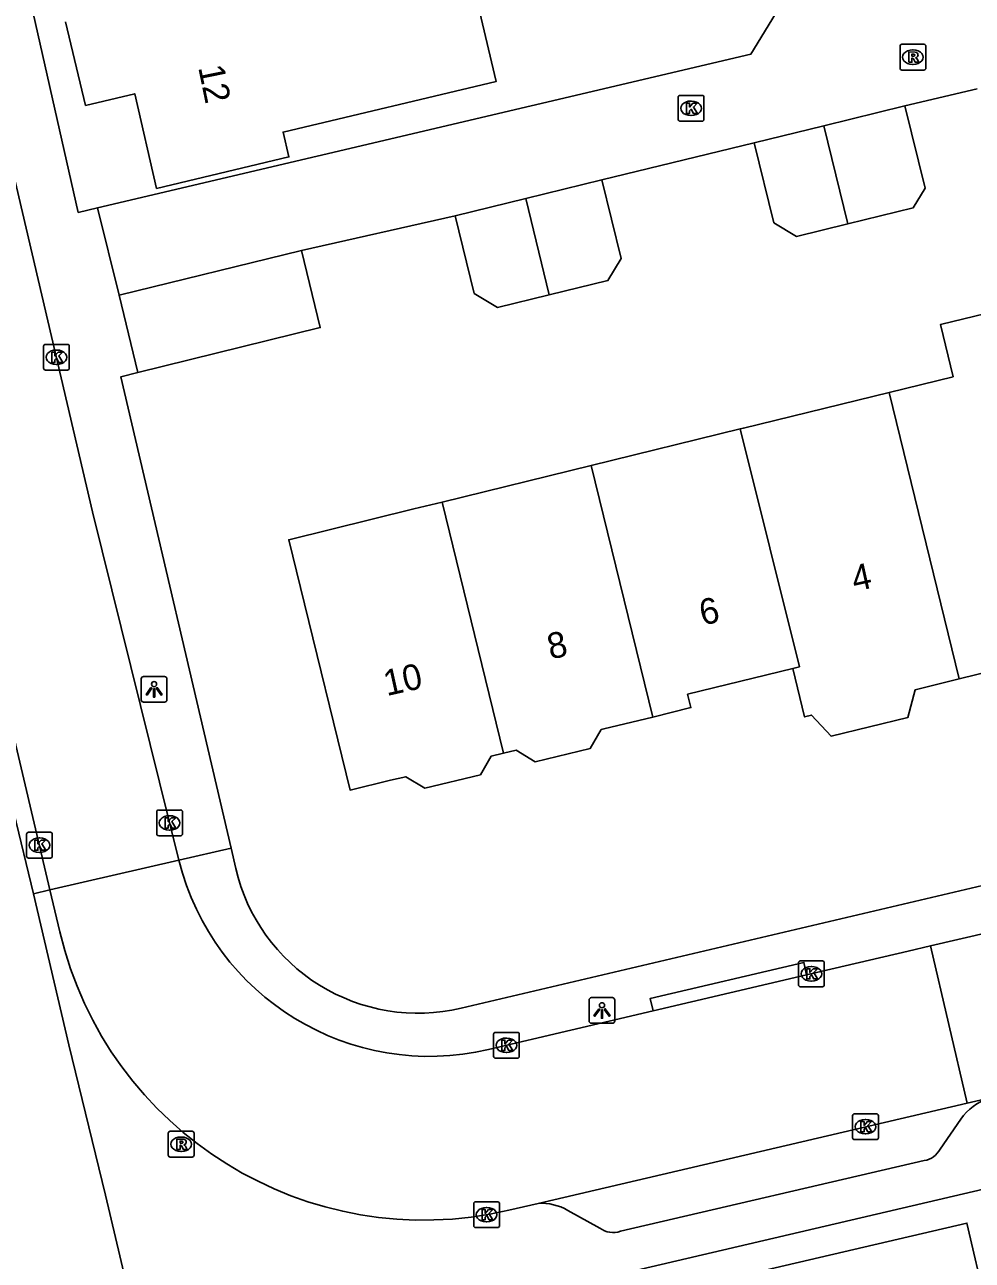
# Model space of a CAD drawing. Extents: x 158461 to 159795, y 387220 to 388672.
# Drawn here: x 159252.54 to 159289.3, y 388368.24 to 388416.18 of the extents above; entities that cross this region are included whole.
import ezdxf

# ---------------------------------------------------------------- set-up
doc = ezdxf.new("R2010")
doc.units = 0
for name, color, linetype in [('IMGEO_Kolk', 7, 'Continuous'), ('IMGEO_Lichtpunt', 7, 'Continuous'), ('IMGEO_Muur', 7, 'Continuous'), ('IMGEO_Pand', 7, 'Continuous'), ('IMGEO_Pand_nummerreeks', 7, 'Continuous'), ('IMGEO_Rijbaan_lokaal_open', 7, 'Continuous'), ('IMGEO_Rioolput', 7, 'Continuous'), ('IMGEO_Voetpad_open', 7, 'Continuous')]:
    doc.layers.add(name, color=color, linetype=linetype)

msp = doc.modelspace()

# ---------------------------------------------------------------- linework, layer by layer
at = {"layer": 'IMGEO_Kolk'}
for p, q in [((159277.89, 388412.514), (159277.89, 388413.366)), ((159277.965, 388413.44), (159278.817, 388413.44)), ((159278.378, 388413.22), (159278.403, 388413.22)), ((159278.891, 388413.366), (159278.891, 388412.514)), ((159278.817, 388412.44), (159277.965, 388412.44)), ((159278.401, 388412.66), (159278.376, 388412.66)), ((159253.273, 388402.855), (159253.273, 388403.707)), ((159253.348, 388403.781), (159254.2, 388403.781)), ((159254.274, 388403.707), (159254.274, 388402.855)), ((159253.761, 388403.561), (159253.786, 388403.561)), ((159254.2, 388402.781), (159253.348, 388402.781)), ((159253.784, 388403.001), (159253.759, 388403.001)), ((159257.665, 388384.788), (159257.665, 388385.64)), ((159257.74, 388385.714), (159258.592, 388385.714)), ((159258.153, 388385.494), (159258.178, 388385.494)), ((159258.666, 388385.64), (159258.666, 388384.788)), ((159258.176, 388384.934), (159258.151, 388384.934)), ((159252.613, 388383.924), (159252.613, 388384.776)), ((159252.688, 388384.85), (159253.54, 388384.85)), ((159253.101, 388384.63), (159253.126, 388384.63)), ((159253.614, 388384.776), (159253.614, 388383.924)), ((159258.592, 388384.714), (159257.74, 388384.714)), ((159253.124, 388384.07), (159253.099, 388384.07)), ((159253.54, 388383.85), (159252.688, 388383.85)), ((159282.556, 388378.932), (159282.556, 388379.784)), ((159282.631, 388379.858), (159283.483, 388379.858)), ((159283.044, 388379.638), (159283.069, 388379.638)), ((159283.557, 388379.784), (159283.557, 388378.932)), ((159283.483, 388378.858), (159282.631, 388378.858)), ((159283.067, 388379.078), (159283.042, 388379.078)), ((159270.728, 388376.159), (159270.728, 388377.011)), ((159270.803, 388377.085), (159271.655, 388377.085)), ((159271.216, 388376.865), (159271.241, 388376.865)), ((159271.729, 388377.011), (159271.729, 388376.159)), ((159271.239, 388376.305), (159271.214, 388376.305)), ((159271.655, 388376.085), (159270.803, 388376.085)), ((159284.73, 388373.927), (159285.582, 388373.927)), ((159284.655, 388373.001), (159284.655, 388373.853)), ((159285.143, 388373.707), (159285.168, 388373.707)), ((159285.656, 388373.853), (159285.656, 388373.001)), ((159285.582, 388372.927), (159284.73, 388372.927)), ((159285.166, 388373.147), (159285.141, 388373.147)), ((159269.961, 388369.588), (159269.961, 388370.44)), ((159270.036, 388370.514), (159270.888, 388370.514)), ((159270.449, 388370.294), (159270.474, 388370.294)), ((159270.962, 388370.44), (159270.962, 388369.588)), ((159270.472, 388369.734), (159270.447, 388369.734)), ((159270.888, 388369.514), (159270.036, 388369.514))]:
    msp.add_line(p, q, dxfattribs=at)
for points in [[(159277.89, 388412.514), (159277.89, 388413.366)], [(159277.965, 388413.44), (159278.817, 388413.44)], [(159278.891, 388413.366), (159278.891, 388412.514)], [(159278.211, 388413.14), (159278.334, 388413.14), (159278.334, 388412.989), (159278.464, 388413.14), (159278.628, 388413.14), (159278.482, 388412.989), (159278.635, 388412.74), (159278.483, 388412.74), (159278.398, 388412.904), (159278.334, 388412.837), (159278.334, 388412.74), (159278.211, 388412.74), (159278.211, 388413.14)], [(159278.817, 388412.44), (159277.965, 388412.44)], [(159253.273, 388402.855), (159253.273, 388403.707)], [(159253.348, 388403.781), (159254.2, 388403.781)], [(159254.274, 388403.707), (159254.274, 388402.855)], [(159253.594, 388403.481), (159253.717, 388403.481), (159253.717, 388403.33), (159253.847, 388403.481), (159254.011, 388403.481), (159253.865, 388403.33), (159254.018, 388403.081), (159253.866, 388403.081), (159253.781, 388403.245), (159253.717, 388403.178), (159253.717, 388403.081), (159253.594, 388403.081), (159253.594, 388403.481)], [(159254.2, 388402.781), (159253.348, 388402.781)], [(159257.665, 388384.788), (159257.665, 388385.64)], [(159257.74, 388385.714), (159258.592, 388385.714)], [(159257.986, 388385.414), (159258.109, 388385.414), (159258.109, 388385.263), (159258.239, 388385.414), (159258.403, 388385.414), (159258.257, 388385.263), (159258.41, 388385.014), (159258.258, 388385.014), (159258.173, 388385.178), (159258.109, 388385.111), (159258.109, 388385.014), (159257.986, 388385.014), (159257.986, 388385.414)], [(159258.666, 388385.64), (159258.666, 388384.788)], [(159252.613, 388383.924), (159252.613, 388384.776)], [(159252.688, 388384.85), (159253.54, 388384.85)], [(159252.934, 388384.55), (159253.057, 388384.55), (159253.057, 388384.399), (159253.187, 388384.55), (159253.351, 388384.55), (159253.205, 388384.399), (159253.358, 388384.15), (159253.206, 388384.15), (159253.121, 388384.314), (159253.057, 388384.247), (159253.057, 388384.15), (159252.934, 388384.15), (159252.934, 388384.55)], [(159253.614, 388384.776), (159253.614, 388383.924)], [(159258.592, 388384.714), (159257.74, 388384.714)], [(159253.54, 388383.85), (159252.688, 388383.85)], [(159282.556, 388378.932), (159282.556, 388379.784)], [(159282.631, 388379.858), (159283.483, 388379.858)], [(159283.557, 388379.784), (159283.557, 388378.932)], [(159282.877, 388379.558), (159283, 388379.558), (159283, 388379.407), (159283.13, 388379.558), (159283.294, 388379.558), (159283.148, 388379.407), (159283.301, 388379.158), (159283.149, 388379.158), (159283.064, 388379.322), (159283, 388379.255), (159283, 388379.158), (159282.877, 388379.158), (159282.877, 388379.558)], [(159283.483, 388378.858), (159282.631, 388378.858)], [(159270.728, 388376.159), (159270.728, 388377.011)], [(159270.803, 388377.085), (159271.655, 388377.085)], [(159271.049, 388376.785), (159271.172, 388376.785), (159271.172, 388376.634), (159271.302, 388376.785), (159271.466, 388376.785), (159271.32, 388376.634), (159271.473, 388376.385), (159271.321, 388376.385), (159271.236, 388376.549), (159271.172, 388376.482), (159271.172, 388376.385), (159271.049, 388376.385), (159271.049, 388376.785)], [(159271.729, 388377.011), (159271.729, 388376.159)], [(159271.655, 388376.085), (159270.803, 388376.085)], [(159284.73, 388373.927), (159285.582, 388373.927)], [(159284.655, 388373.001), (159284.655, 388373.853)], [(159284.976, 388373.627), (159285.099, 388373.627), (159285.099, 388373.476), (159285.229, 388373.627), (159285.393, 388373.627), (159285.247, 388373.476), (159285.4, 388373.227), (159285.248, 388373.227), (159285.163, 388373.391), (159285.099, 388373.324), (159285.099, 388373.227), (159284.976, 388373.227), (159284.976, 388373.627)], [(159285.656, 388373.853), (159285.656, 388373.001)], [(159285.582, 388372.927), (159284.73, 388372.927)], [(159269.961, 388369.588), (159269.961, 388370.44)], [(159270.036, 388370.514), (159270.888, 388370.514)], [(159270.282, 388370.214), (159270.405, 388370.214), (159270.405, 388370.063), (159270.535, 388370.214), (159270.699, 388370.214), (159270.553, 388370.063), (159270.706, 388369.814), (159270.554, 388369.814), (159270.469, 388369.978), (159270.405, 388369.911), (159270.405, 388369.814), (159270.282, 388369.814), (159270.282, 388370.214)], [(159270.962, 388370.44), (159270.962, 388369.588)], [(159270.888, 388369.514), (159270.036, 388369.514)]]:
    msp.add_lwpolyline(points, dxfattribs=at)
for centre, start, end in [((159277.967, 388413.364), 91.552, 178.448), ((159277.967, 388413.364), 91.552, 178.448), ((159278.815, 388413.364), 1.552, 88.448), ((159278.815, 388413.364), 1.552, 88.448), ((159277.967, 388412.516), 181.552, 268.448), ((159277.967, 388412.516), 181.552, 268.448), ((159278.815, 388412.516), 271.552, 358.448), ((159278.815, 388412.516), 271.552, 358.448), ((159253.35, 388403.705), 91.552, 178.448), ((159253.35, 388403.705), 91.552, 178.448), ((159254.198, 388403.705), 1.552, 88.448), ((159254.198, 388403.705), 1.552, 88.448), ((159253.35, 388402.857), 181.552, 268.448), ((159253.35, 388402.857), 181.552, 268.448), ((159254.198, 388402.857), 271.552, 358.448), ((159254.198, 388402.857), 271.552, 358.448), ((159257.742, 388385.638), 91.552, 178.448), ((159257.742, 388385.638), 91.552, 178.448), ((159258.59, 388385.638), 1.552, 88.448), ((159258.59, 388385.638), 1.552, 88.448), ((159252.69, 388384.774), 91.552, 178.448), ((159252.69, 388384.774), 91.552, 178.448), ((159253.538, 388384.774), 1.552, 88.448), ((159253.538, 388384.774), 1.552, 88.448), ((159257.742, 388384.79), 181.552, 268.448), ((159257.742, 388384.79), 181.552, 268.448), ((159258.59, 388384.79), 271.552, 358.448), ((159258.59, 388384.79), 271.552, 358.448), ((159252.69, 388383.926), 181.552, 268.448), ((159252.69, 388383.926), 181.552, 268.448), ((159253.538, 388383.926), 271.552, 358.448), ((159253.538, 388383.926), 271.552, 358.448), ((159282.633, 388379.782), 91.552, 178.448), ((159282.633, 388379.782), 91.552, 178.448), ((159283.481, 388379.782), 1.552, 88.448), ((159283.481, 388379.782), 1.552, 88.448), ((159282.633, 388378.934), 181.552, 268.448), ((159282.633, 388378.934), 181.552, 268.448), ((159283.481, 388378.934), 271.552, 358.448), ((159283.481, 388378.934), 271.552, 358.448), ((159270.805, 388377.009), 91.552, 178.448), ((159270.805, 388377.009), 91.552, 178.448), ((159271.653, 388377.009), 1.552, 88.448), ((159271.653, 388377.009), 1.552, 88.448), ((159270.805, 388376.161), 181.552, 268.448), ((159270.805, 388376.161), 181.552, 268.448), ((159271.653, 388376.161), 271.552, 358.448), ((159271.653, 388376.161), 271.552, 358.448), ((159284.732, 388373.851), 91.552, 178.448), ((159284.732, 388373.851), 91.552, 178.448), ((159285.58, 388373.851), 1.552, 88.448), ((159285.58, 388373.851), 1.552, 88.448), ((159284.732, 388373.003), 181.552, 268.448), ((159284.732, 388373.003), 181.552, 268.448), ((159285.58, 388373.003), 271.552, 358.448), ((159285.58, 388373.003), 271.552, 358.448), ((159270.038, 388370.438), 91.552, 178.448), ((159270.038, 388370.438), 91.552, 178.448), ((159270.886, 388370.438), 1.552, 88.448), ((159270.886, 388370.438), 1.552, 88.448), ((159270.038, 388369.59), 181.552, 268.448), ((159270.038, 388369.59), 181.552, 268.448), ((159270.886, 388369.59), 271.552, 358.448), ((159270.886, 388369.59), 271.552, 358.448)]:
    msp.add_arc(centre, 0.0765, start, end, dxfattribs=at)
for centre, major_axis, ratio, start_param, end_param in [((159278.377, 388412.94), (-0.387, 0.002), 0.722429, 4.712389, 7.853982), ((159278.402, 388412.94), (-0.39, 0.002), 0.717154, 1.570796, 4.712389), ((159253.76, 388403.281), (-0.387, 0.002), 0.722429, 4.712389, 7.853982), ((159253.785, 388403.281), (-0.39, 0.002), 0.717154, 1.570796, 4.712389), ((159258.152, 388385.214), (-0.387, 0.002), 0.722429, 4.712389, 7.853982), ((159258.177, 388385.214), (-0.39, 0.002), 0.717154, 1.570796, 4.712389), ((159253.1, 388384.35), (-0.387, 0.002), 0.722429, 4.712389, 7.853982), ((159253.125, 388384.35), (-0.39, 0.002), 0.717154, 1.570796, 4.712389), ((159283.043, 388379.358), (-0.387, 0.002), 0.722429, 4.712389, 7.853982), ((159283.068, 388379.358), (-0.39, 0.002), 0.717154, 1.570796, 4.712389), ((159271.215, 388376.585), (-0.387, 0.002), 0.722429, 4.712389, 7.853982), ((159271.24, 388376.585), (-0.39, 0.002), 0.717154, 1.570796, 4.712389), ((159285.142, 388373.427), (-0.387, 0.002), 0.722429, 4.712389, 7.853982), ((159285.167, 388373.427), (-0.39, 0.002), 0.717154, 1.570796, 4.712389), ((159270.448, 388370.014), (-0.387, 0.002), 0.722429, 4.712389, 7.853982), ((159270.473, 388370.014), (-0.39, 0.002), 0.717154, 1.570796, 4.712389)]:
    msp.add_ellipse(centre, major_axis=major_axis, ratio=ratio, start_param=start_param, end_param=end_param, dxfattribs=at)
at = {"layer": 'IMGEO_Lichtpunt'}
for p, q in [((159257.063, 388390.8), (159257.063, 388389.993)), ((159257.063, 388390.8), (159257.063, 388389.993)), ((159257.965, 388390.895), (159257.157, 388390.895)), ((159257.965, 388390.895), (159257.157, 388390.895)), ((159258.059, 388389.993), (159258.059, 388390.8)), ((159258.059, 388389.993), (159258.059, 388390.8)), ((159257.157, 388389.899), (159257.965, 388389.899)), ((159257.157, 388389.899), (159257.965, 388389.899)), ((159274.437, 388378.339), (159274.437, 388377.532)), ((159274.437, 388378.339), (159274.437, 388377.532)), ((159275.339, 388378.434), (159274.531, 388378.434)), ((159275.339, 388378.434), (159274.531, 388378.434)), ((159275.433, 388377.532), (159275.433, 388378.339)), ((159275.433, 388377.532), (159275.433, 388378.339)), ((159274.531, 388377.438), (159275.339, 388377.438)), ((159274.531, 388377.438), (159275.339, 388377.438))]:
    msp.add_line(p, q, dxfattribs=at)
for points in [[(159257.437, 388390.464), (159257.476, 388390.436), (159257.288, 388390.174), (159257.25, 388390.201), (159257.437, 388390.464)], [(159257.539, 388390.416), (159257.586, 388390.416), (159257.586, 388390.094), (159257.539, 388390.094), (159257.539, 388390.416)], [(159257.649, 388390.436), (159257.687, 388390.463), (159257.874, 388390.201), (159257.835, 388390.173), (159257.649, 388390.436)], [(159274.811, 388378.003), (159274.85, 388377.975), (159274.662, 388377.713), (159274.624, 388377.74), (159274.811, 388378.003)], [(159274.913, 388377.955), (159274.96, 388377.955), (159274.96, 388377.633), (159274.913, 388377.633), (159274.913, 388377.955)], [(159275.023, 388377.975), (159275.061, 388378.002), (159275.248, 388377.74), (159275.209, 388377.712), (159275.023, 388377.975)]]:
    msp.add_lwpolyline(points, dxfattribs=at)
for centre in [(159257.562, 388390.598), (159274.936, 388378.137)]:
    msp.add_circle(centre, 0.0994, dxfattribs=at)
for centre, start, end in [((159257.157, 388390.8), 90, 180), ((159257.157, 388390.8), 90, 180), ((159257.965, 388390.8), 0, 90), ((159257.965, 388390.8), 0, 90), ((159257.157, 388389.993), 180, 270), ((159257.157, 388389.993), 180, 270), ((159257.965, 388389.993), 270, 0), ((159257.965, 388389.993), 270, 360), ((159274.531, 388378.339), 90, 180), ((159274.531, 388378.339), 90, 180), ((159275.339, 388378.339), 0, 90), ((159275.339, 388378.339), 0, 90), ((159274.531, 388377.532), 180, 270), ((159274.531, 388377.532), 180, 270), ((159275.339, 388377.532), 270, 0), ((159275.339, 388377.532), 270, 360)]:
    msp.add_arc(centre, 0.0946, start, end, dxfattribs=at)
at = {"layer": 'IMGEO_Muur'}
for points in [[(159274.933, 388410.159), (159280.838, 388411.6)], [(159263.276, 388407.424), (159269.239, 388408.762)]]:
    msp.add_lwpolyline(points, dxfattribs=at)
at = {"layer": 'IMGEO_Pand'}
for points in [[(159269.416, 388419.935), (159270.833, 388413.985), (159262.565, 388412.017), (159262.795, 388411.054), (159257.658, 388409.831), (159256.812, 388413.503), (159254.904, 388413.049), (159254.131, 388416.295)], [(159283.537, 388412.262), (159286.688, 388413.035)], [(159286.688, 388413.035), (159287.471, 388409.843), (159287.01, 388409.082), (159284.468, 388408.459)], [(159280.838, 388411.6), (159283.537, 388412.262)], [(159284.468, 388408.459), (159283.537, 388412.262)], [(159284.468, 388408.459), (159282.476, 388407.97), (159281.599, 388408.501), (159280.838, 388411.6)], [(159271.978, 388409.434), (159274.933, 388410.159)], [(159274.933, 388410.159), (159275.681, 388407.11), (159275.165, 388406.258), (159272.892, 388405.701)], [(159269.239, 388408.762), (159271.978, 388409.434)], [(159272.892, 388405.701), (159271.978, 388409.434)], [(159272.892, 388405.701), (159270.879, 388405.207), (159269.977, 388405.754), (159269.239, 388408.762)], [(159256.203, 388405.689), (159263.276, 388407.424)], [(159263.276, 388407.424), (159264.01, 388404.429), (159256.938, 388402.694)], [(159256.938, 388402.694), (159256.203, 388405.689)], [(159286.071, 388401.915), (159288.556, 388402.525), (159288.06, 388404.548), (159291.525, 388405.398)], [(159286.071, 388401.915), (159280.422, 388400.529), (159280.293, 388400.497)], [(159288.793, 388390.801), (159286.071, 388401.915)], [(159280.293, 388400.497), (159274.513, 388399.079)], [(159282.332, 388391.204), (159282.597, 388391.269), (159280.293, 388400.497)], [(159268.734, 388397.661), (159274.513, 388399.079)], [(159274.513, 388399.079), (159276.902, 388389.322)], [(159271.121, 388387.92), (159270.64, 388387.805), (159270.219, 388387.076), (159268.061, 388386.556), (159267.325, 388387.006), (159266.726, 388386.868), (159265.167, 388386.486), (159263.237, 388394.353), (159262.783, 388396.202), (159267.64, 388397.393), (159268.734, 388397.661)], [(159271.121, 388387.92), (159268.734, 388397.661)], [(159294.748, 388392.262), (159288.793, 388390.801)], [(159276.902, 388389.322), (159278.384, 388389.685), (159278.256, 388390.204), (159282.332, 388391.204)], [(159282.332, 388391.204), (159282.792, 388389.329), (159283.064, 388389.396), (159283.822, 388388.573), (159286.803, 388389.304), (159287.085, 388390.382), (159288.793, 388390.801)], [(159276.902, 388389.322), (159275.012, 388388.858), (159274.908, 388388.833), (159274.478, 388388.102), (159272.339, 388387.586), (159271.613, 388388.039), (159271.121, 388387.92)], [(159281.583, 388362.221), (159280.318, 388367.645), (159289.09, 388369.689), (159289.827, 388366.523), (159291.394, 388366.888), (159291.924, 388364.613)]]:
    msp.add_lwpolyline(points, dxfattribs=at)
at = {"layer": 'IMGEO_Rijbaan_lokaal_open'}
for points in [[(159281.526, 388428.662), (159283.623, 388419.817), (159280.715, 388415.044), (159255.373, 388409.077)], [(159289.492, 388413.689), (159286.688, 388413.035)], [(159258.527, 388383.762), (159255.179, 388397.277), (159251.856, 388411.49)], [(159280.838, 388411.6), (159274.933, 388410.159)], [(159246.986, 388410.352), (159253.523, 388382.612)], [(159255.373, 388409.077), (159256.203, 388405.689)], [(159269.239, 388408.762), (159263.276, 388407.424)], [(159258.527, 388383.762), (159253.523, 388382.612)], [(159253.907, 388380.981), (159253.523, 388382.612)], [(159287.678, 388380.439), (159298.567, 388382.97)], [(159287.678, 388380.439), (159286.818, 388380.239), (159282.874, 388379.314)], [(159289.106, 388374.334), (159287.678, 388380.439)], [(159282.874, 388379.314), (159276.915, 388377.917)], [(159276.915, 388377.917), (159270.533, 388376.421)], [(159289.936, 388374.529), (159289.106, 388374.334)], [(159272.456, 388370.449), (159289.106, 388374.334)], [(159272.456, 388370.449), (159271.318, 388370.184)]]:
    msp.add_lwpolyline(points, dxfattribs=at)
for centre, radius, start, end in [((159268.247, 388386.17), 10.014, 193.9152, 283.1979), ((159268.023, 388384.307), 14.502, 193.2583, 283.1335)]:
    msp.add_arc(centre, radius, start, end, dxfattribs=at)
at = {"layer": 'IMGEO_Rioolput'}
for p, q in [((159286.497, 388414.498), (159286.497, 388415.35)), ((159286.572, 388415.424), (159287.424, 388415.424)), ((159286.985, 388415.204), (159287.01, 388415.204)), ((159287.498, 388415.35), (159287.498, 388414.498)), ((159287.008, 388414.644), (159286.983, 388414.644)), ((159287.424, 388414.424), (159286.572, 388414.424)), ((159258.111, 388372.321), (159258.111, 388373.173)), ((159258.186, 388373.247), (159259.038, 388373.247)), ((159258.599, 388373.027), (159258.624, 388373.027)), ((159259.112, 388373.173), (159259.112, 388372.321)), ((159258.622, 388372.467), (159258.597, 388372.467)), ((159259.038, 388372.247), (159258.186, 388372.247))]:
    msp.add_line(p, q, dxfattribs=at)
for points in [[(159286.497, 388414.498), (159286.497, 388415.35)], [(159286.572, 388415.424), (159287.424, 388415.424)], [(159287.086, 388415.122), (159286.834, 388415.124), (159286.834, 388414.724)], [(159287.498, 388415.35), (159287.498, 388414.498)], [(159286.834, 388414.724), (159286.958, 388414.724), (159286.958, 388414.886), (159286.969, 388414.886)], [(159287.012, 388415.043), (159286.958, 388415.043), (159286.958, 388414.962)], [(159286.958, 388414.962), (159287.01, 388414.962)], [(159287.016, 388414.857), (159287.087, 388414.724), (159287.227, 388414.724), (159287.162, 388414.85)], [(159287.424, 388414.424), (159286.572, 388414.424)], [(159258.111, 388372.321), (159258.111, 388373.173)], [(159258.186, 388373.247), (159259.038, 388373.247)], [(159258.7, 388372.945), (159258.448, 388372.947), (159258.448, 388372.547)], [(159259.112, 388373.173), (159259.112, 388372.321)], [(159258.448, 388372.547), (159258.572, 388372.547), (159258.572, 388372.709), (159258.583, 388372.709)], [(159258.626, 388372.866), (159258.572, 388372.866), (159258.572, 388372.785)], [(159258.572, 388372.785), (159258.624, 388372.785)], [(159258.63, 388372.68), (159258.701, 388372.547), (159258.841, 388372.547), (159258.776, 388372.673)], [(159259.038, 388372.247), (159258.186, 388372.247)]]:
    msp.add_lwpolyline(points, dxfattribs=at)
for centre, radius, start, end in [((159286.574, 388415.348), 0.0765, 91.552, 178.448), ((159286.574, 388415.348), 0.0765, 91.552, 178.448), ((159287.085, 388415.012), 0.109, 350.3612, 89.416), ((159287.422, 388415.348), 0.0765, 1.552, 88.448), ((159287.422, 388415.348), 0.0765, 1.552, 88.448), ((159286.968, 388414.833), 0.0533, 26.0293, 88.6989), ((159286.994, 388415.151), 0.19, 274.7715, 282.9687), ((159287.018, 388414.947), 0.0964, 77.0061, 93.1865), ((159287.032, 388415.004), 0.0378, 276.6634, 79.6772), ((159287.083, 388415.012), 0.112, 277.5842, 350.9817), ((159287.067, 388414.797), 0.108, 29.5134, 73.7905), ((159286.574, 388414.5), 0.0765, 181.552, 268.448), ((159286.574, 388414.5), 0.0765, 181.552, 268.448), ((159287.422, 388414.5), 0.0765, 271.552, 358.448), ((159287.422, 388414.5), 0.0765, 271.552, 358.448), ((159258.188, 388373.171), 0.0765, 91.552, 178.448), ((159258.188, 388373.171), 0.0765, 91.552, 178.448), ((159258.699, 388372.835), 0.109, 350.3612, 89.416), ((159259.036, 388373.171), 0.0765, 1.552, 88.448), ((159259.036, 388373.171), 0.0765, 1.552, 88.448), ((159258.582, 388372.656), 0.0533, 26.0293, 88.6989), ((159258.608, 388372.974), 0.19, 274.7715, 282.9687), ((159258.632, 388372.77), 0.0964, 77.0061, 93.1865), ((159258.646, 388372.827), 0.0378, 276.6634, 79.6772), ((159258.697, 388372.835), 0.112, 277.5842, 350.9817), ((159258.681, 388372.62), 0.108, 29.5134, 73.7905), ((159258.188, 388372.323), 0.0765, 181.552, 268.448), ((159258.188, 388372.323), 0.0765, 181.552, 268.448), ((159259.036, 388372.323), 0.0765, 271.552, 358.448), ((159259.036, 388372.323), 0.0765, 271.552, 358.448)]:
    msp.add_arc(centre, radius, start, end, dxfattribs=at)
for centre, major_axis, ratio, start_param, end_param in [((159286.984, 388414.924), (-0.387, 0.002), 0.722429, 4.712389, 7.853982), ((159287.009, 388414.924), (-0.39, 0.002), 0.717154, 1.570796, 4.712389), ((159258.598, 388372.747), (-0.387, 0.002), 0.722429, 4.712389, 7.853982), ((159258.623, 388372.747), (-0.39, 0.002), 0.717154, 1.570796, 4.712389)]:
    msp.add_ellipse(centre, major_axis=major_axis, ratio=ratio, start_param=start_param, end_param=end_param, dxfattribs=at)
at = {"layer": 'IMGEO_Voetpad_open'}
for points in [[(159255.373, 388409.077), (159254.618, 388408.899), (159252.421, 388418.649), (159251, 388424.606), (159249.654, 388430.398), (159248.282, 388436.144), (159246.896, 388441.962), (159245.474, 388447.916)], [(159256.938, 388402.694), (159256.278, 388402.525), (159260.546, 388384.233)], [(159252.881, 388382.464), (159252.121, 388385.619)], [(159269.469, 388378.022), (159296.503, 388384.388), (159296.397, 388384.836)], [(159258.527, 388383.762), (159260.546, 388384.233)], [(159260.546, 388384.233), (159260.73, 388383.443)], [(159253.523, 388382.612), (159252.881, 388382.464)], [(159252.881, 388382.464), (159254.256, 388376.606), (159255.684, 388370.764), (159257.057, 388364.912), (159257.37, 388363.679)], [(159276.915, 388377.917), (159276.807, 388378.405), (159282.766, 388379.802), (159282.874, 388379.314)], [(159288.86, 388373.725), (159288.052, 388372.561)], [(159287.438, 388372.111), (159275.652, 388369.371)], [(159293.323, 388371.845), (159265.116, 388365.249)], [(159274.854, 388369.493), (159273.616, 388370.181)]]:
    msp.add_lwpolyline(points, dxfattribs=at)
for centre, radius, start, end in [((159267.804, 388385.093), 7.264, 193.128, 283.2474), ((159290.618, 388372.494), 2.146, 108.5299, 145.0051), ((159287.312, 388372.927), 0.825, 278.7753, 333.7), ((159272.594, 388368.403), 2.051, 60.1171, 93.8648), ((159275.366, 388370.17), 0.849, 232.9154, 289.7002)]:
    msp.add_arc(centre, radius, start, end, dxfattribs=at)

# ---------------------------------------------------------------- texts
at = {"layer": 'IMGEO_Pand_nummerreeks'}
for s, rotation, p in [('12', 281.5201, (159259.272, 388414.528)), ('4', 12.5764, (159284.738, 388394.183)), ('6', 12.5764, (159278.836, 388392.866)), ('8', 12.579, (159272.937, 388391.55)), ('10', 12.579, (159266.584, 388390.132))]:
    msp.add_text(s, height=1, rotation=rotation, dxfattribs=at).set_placement(p)

doc.saveas('drawing.dxf')
